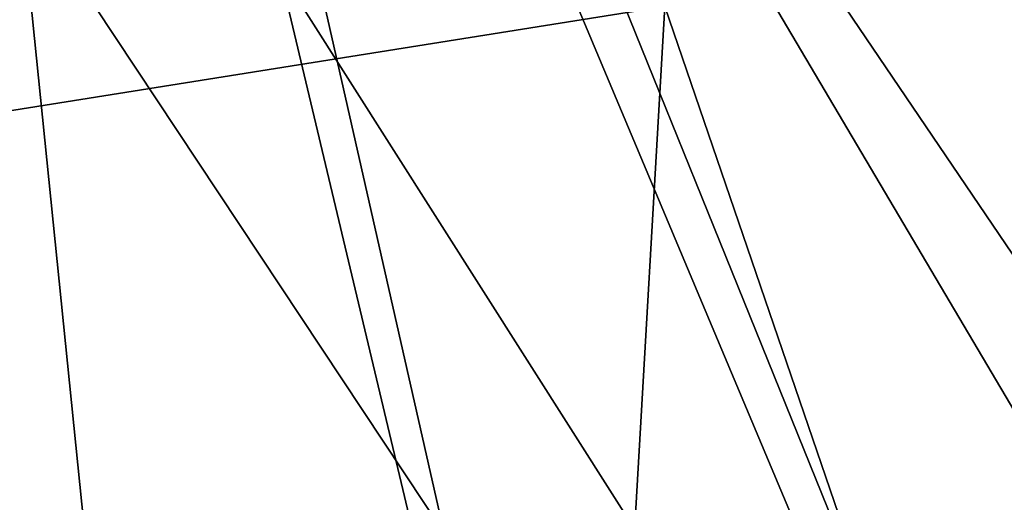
# Model space of a CAD drawing. Header units: metres. Extents: x -150 to 307, y -550 to 84.
# Tile 631 of 656: x 217.103 to 218.228, y -17.113 to -16.561. Entities that reach past the tile are written whole.
import ezdxf

# ---------------------------------------------------------------- set-up
doc = ezdxf.new("R2010")
doc.units = ezdxf.units.M
doc.layers.add('solid_26006363', color=7, linetype='CONTINUOUS')

msp = doc.modelspace()

# ---------------------------------------------------------------- linework, layer by layer
at = {"layer": 'solid_26006363'}
for points in [[(212.583496, -8.932452, 928.192139), (213.810318, -4.599802, 929.285156), (226.778427, -17.64673, 937.837463)], [(213.810318, -4.599802, 929.285156), (229.176407, -9.081716, 939.973938), (226.778427, -17.64673, 937.837463)], [(210.618164, -12.745977, 926.441101), (212.583496, -8.932452, 928.192139), (222.933762, -25.20709, 934.411987)], [(212.583496, -8.932452, 928.192139), (226.778427, -17.64673, 937.837463), (222.933762, -25.20709, 934.411987)], [(208.028534, -15.818749, 924.133789), (210.618164, -12.745977, 926.441101), (217.861282, -31.332376, 929.892578)], [(210.618164, -12.745977, 926.441101), (222.933762, -25.20709, 934.411987), (217.861282, -31.332376, 929.892578)], [(216.316513, -21.263317, 893.067932), (216.896835, -14.393824, 892.768799), (217.576004, -21.071898, 894.141174)], [(216.896835, -14.393824, 892.768799), (218.286713, -20.233965, 894.651306), (217.576004, -21.071898, 894.141174)], [(216.896835, -14.393824, 892.768799), (217.11441, -15.057394, 893.022278), (218.286713, -20.233965, 894.651306)], [(216.457001, -15.442907, 932.374939), (220.796158, -21.986315, 935.122009), (219.372223, -14.675209, 934.592712)], [(217.11441, -15.057394, 893.022278), (219.164551, -19.934303, 895.386475), (218.286713, -20.233965, 894.651306)], [(217.11441, -15.057394, 893.022278), (217.422409, -15.627186, 893.348328), (219.164551, -19.934303, 895.386475)], [(214.187408, -20.728474, 930.259583), (217.784332, -23.137142, 932.776428), (216.457001, -15.442907, 932.374939)], [(216.457001, -15.442907, 932.374939), (217.784332, -23.137142, 932.776428), (220.796158, -21.986315, 935.122009)], [(217.422409, -15.627186, 893.348328), (219.265198, -18.345289, 895.273499), (219.243118, -18.705387, 895.298279)], [(217.422409, -15.627186, 893.348328), (218.256439, -16.44508, 894.165161), (219.265198, -18.345289, 895.273499)], [(217.422409, -15.627186, 893.348328), (219.243118, -18.705387, 895.298279), (219.164551, -19.934303, 895.386475)], [(208.028534, -15.818749, 924.133789), (217.861282, -31.332376, 929.892578), (211.849777, -35.673874, 924.536499)], [(219.155807, -16.083567, 898.009338), (217.839813, -16.546316, 896.885437), (218.818665, -19.407475, 898.105713)], [(210.644897, -16.462801, 890.661194), (211.434479, -17.566032, 891.451233), (217.839813, -16.546316, 896.885437)], [(211.434479, -17.566032, 891.451233), (217.76915, -17.772596, 896.964294), (217.839813, -16.546316, 896.885437)], [(217.839813, -16.546316, 896.885437), (217.76915, -17.772596, 896.964294), (218.818665, -19.407475, 898.105713)]]:
    msp.add_3dface(points, dxfattribs=at)

doc.saveas('drawing.dxf')
